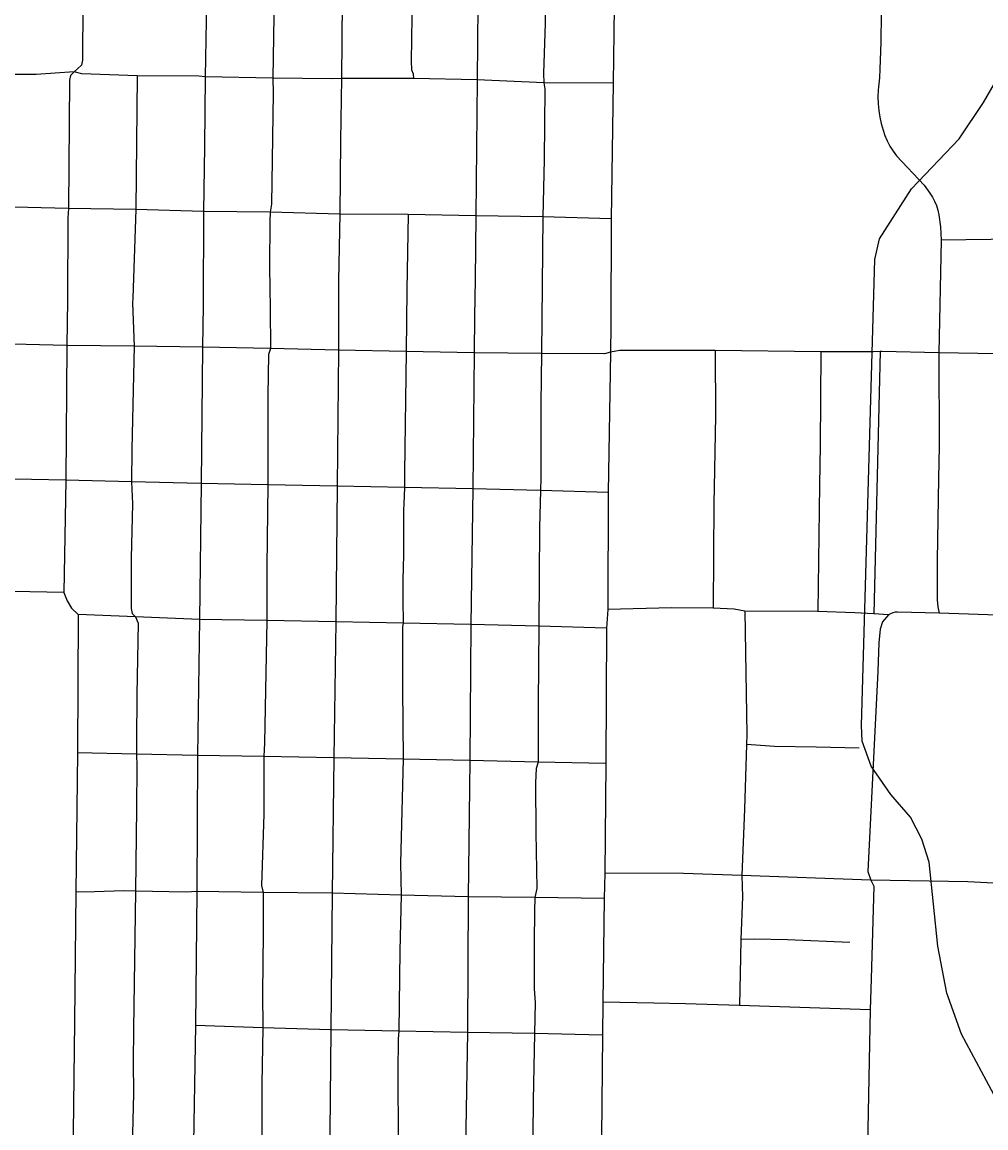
# Model space of a CAD drawing. Extents: x -19 to 366, y -4 to 359.
# Drawn here: x 151.514 to 151.971, y 190.163 to 190.688 of the extents above; entities that cross this region are included whole.
import ezdxf

# ---------------------------------------------------------------- set-up
doc = ezdxf.new("R2010")
doc.units = 0
for name, color, linetype in [('R_Striping', 7, 'Continuous'), ('R_Temp Easement', 7, 'Continuous'), ('Sheet Fence', 7, 'Continuous')]:
    doc.layers.add(name, color=color, linetype=linetype)

msp = doc.modelspace()

# ---------------------------------------------------------------- linework, layer by layer
at = {"layer": 'R_Striping'}
for points in [[(151.54363, 190.77907), (151.54315, 190.72448), (151.54291, 190.69613), (151.54271, 190.66951), (151.54222, 190.66716), (151.53874, 190.66386)], [(151.60261, 190.77969), (151.6024, 190.77463), (151.60199, 190.7259), (151.60196, 190.72374), (151.60088, 190.66149)], [(151.63492, 190.77929), (151.63306, 190.66084)], [(151.66703, 190.77879), (151.6661, 190.71809), (151.66607, 190.71588), (151.66556, 190.66075)], [(151.69996, 190.77772), (151.70014, 190.77487), (151.70006, 190.7664), (151.69938, 190.74617), (151.69917, 190.73418), (151.69909, 190.70049), (151.69866, 190.66895), (151.69879, 190.66485), (151.69962, 190.66297), (151.69971, 190.66079)], [(151.73148, 190.7777), (151.73066, 190.72196), (151.73053, 190.71352), (151.73005, 190.6601)], [(151.76301, 190.77679), (151.76319, 190.74442), (151.76243, 190.71065), (151.76223, 190.68706), (151.7615, 190.6631), (151.76168, 190.6587)], [(151.79606, 190.77703), (151.79527, 190.71885), (151.79447, 190.65856)], [(151.92161, 190.69133), (151.92149, 190.67804), (151.92107, 190.66512), (151.92093, 190.66106), (151.92044, 190.65678), (151.92025, 190.65517), (151.92014, 190.65198), (151.92023, 190.64879), (151.92052, 190.64561), (151.92101, 190.64246), (151.9217, 190.63934), (151.92257, 190.63627), (151.92343, 190.63364), (151.92453, 190.63109), (151.92581, 190.62864), (151.9273, 190.6263), (151.92898, 190.6241), (151.942, 190.61006), (151.94476, 190.60635), (151.94598, 190.60446), (151.94703, 190.60247), (151.9479, 190.60039), (151.94858, 190.59824), (151.94907, 190.59605), (151.9499, 190.59033), (151.95014, 190.58407)], [(151.53874, 190.66386), (151.52073, 190.66273), (151.50477, 190.66258)], [(151.53874, 190.66386), (151.53696, 190.66219), (151.53656, 190.65995), (151.53606, 190.59907)], [(151.56863, 190.66204), (151.54246, 190.663), (151.53874, 190.66386)], [(151.56863, 190.66204), (151.56805, 190.59851)], [(151.60088, 190.66149), (151.59786, 190.6619), (151.56863, 190.66204)], [(151.60088, 190.66149), (151.60067, 190.62839), (151.60019, 190.59757)], [(151.63306, 190.66084), (151.60088, 190.66149)], [(151.63306, 190.66084), (151.63313, 190.65381), (151.63246, 190.60114), (151.6317, 190.59737)], [(151.66556, 190.66075), (151.66111, 190.66054), (151.63306, 190.66084)], [(151.66556, 190.66075), (151.66509, 190.63136), (151.66479, 190.59636)], [(151.69971, 190.66079), (151.66556, 190.66075)], [(151.73005, 190.6601), (151.69971, 190.66079)], [(151.73005, 190.6601), (151.72942, 190.59551)], [(151.76168, 190.6587), (151.73005, 190.6601)], [(151.76168, 190.6587), (151.76203, 190.65584), (151.76182, 190.6223), (151.76112, 190.59509)], [(151.79447, 190.65856), (151.76168, 190.6587)], [(151.79447, 190.65856), (151.7935, 190.59418)], [(151.53606, 190.59907), (151.50383, 190.59976)], [(151.53606, 190.59907), (151.53579, 190.59465), (151.53561, 190.55531), (151.5353, 190.53404)], [(151.56805, 190.59851), (151.53606, 190.59907)], [(151.56805, 190.59851), (151.5666, 190.55656), (151.56637, 190.55412), (151.56722, 190.53364)], [(151.60019, 190.59757), (151.56805, 190.59851)], [(151.60019, 190.59757), (151.60003, 190.55295), (151.5997, 190.53323)], [(151.6317, 190.59737), (151.60019, 190.59757)], [(151.6317, 190.59737), (151.63164, 190.59295), (151.63148, 190.57118), (151.63169, 190.5516), (151.63186, 190.5325)], [(151.66479, 190.59636), (151.6317, 190.59737)], [(151.66479, 190.59636), (151.66424, 190.56479), (151.66421, 190.53177)], [(151.69721, 190.59626), (151.66479, 190.59636)], [(151.69721, 190.59626), (151.69656, 190.5604), (151.69625, 190.53115)], [(151.72942, 190.59551), (151.69721, 190.59626)], [(151.72942, 190.59551), (151.72905, 190.56526), (151.72867, 190.54771), (151.72857, 190.53051)], [(151.76112, 190.59509), (151.72942, 190.59551)], [(151.76112, 190.59509), (151.76055, 190.53026)], [(151.7935, 190.59418), (151.76112, 190.59509)], [(151.7935, 190.59418), (151.79346, 190.54339), (151.79324, 190.5309)], [(151.95014, 190.58407), (151.94909, 190.53047)], [(151.98534, 190.58446), (151.95014, 190.58407)], [(151.5353, 190.53404), (151.50279, 190.53476)], [(151.5353, 190.53404), (151.5348, 190.47004)], [(151.56722, 190.53364), (151.5353, 190.53404)], [(151.56722, 190.53364), (151.56682, 190.51296), (151.56617, 190.48466), (151.56602, 190.46926)], [(151.5997, 190.53323), (151.56722, 190.53364)], [(151.5997, 190.53323), (151.59901, 190.46844)], [(151.63186, 190.5325), (151.5997, 190.53323)], [(151.63186, 190.5325), (151.631, 190.52968), (151.63072, 190.51023), (151.6306, 190.46782)], [(151.66421, 190.53177), (151.63186, 190.5325)], [(151.66421, 190.53177), (151.66351, 190.46717)], [(151.69625, 190.53115), (151.66421, 190.53177)], [(151.69625, 190.53115), (151.69546, 190.47348), (151.69546, 190.46656)], [(151.72857, 190.53051), (151.69625, 190.53115)], [(151.72857, 190.53051), (151.72785, 190.46595)], [(151.76055, 190.53026), (151.72857, 190.53051)], [(151.76055, 190.53026), (151.76025, 190.50635), (151.76012, 190.47117), (151.75996, 190.46511)], [(151.79324, 190.5309), (151.79042, 190.53011), (151.76055, 190.53026)], [(151.79324, 190.5309), (151.79206, 190.46427)], [(151.84293, 190.53166), (151.79748, 190.53167), (151.79324, 190.5309)], [(151.84293, 190.53166), (151.84307, 190.50072), (151.84237, 190.46643), (151.84222, 190.45935), (151.84195, 190.40926)], [(151.89311, 190.53106), (151.84293, 190.53166)], [(151.89311, 190.53106), (151.89273, 190.48659), (151.89246, 190.46787), (151.89163, 190.40766)], [(151.92127, 190.53109), (151.91798, 190.53098), (151.89311, 190.53106)], [(151.92127, 190.53109), (151.91812, 190.40666)], [(151.94909, 190.53047), (151.92202, 190.53112), (151.92127, 190.53109)], [(151.94909, 190.53047), (151.94913, 190.48623), (151.94891, 190.47085), (151.94831, 190.43215), (151.94831, 190.41325), (151.94855, 190.40996), (151.94923, 190.40695)], [(152.01811, 190.52948), (151.99537, 190.5297), (151.94909, 190.53047)], [(151.5348, 190.47004), (151.50201, 190.47062)], [(151.5348, 190.47004), (151.53381, 190.41672)], [(151.56602, 190.46926), (151.5348, 190.47004)], [(151.56602, 190.46926), (151.56637, 190.45882), (151.56587, 190.43298), (151.56578, 190.40909), (151.5662, 190.40669), (151.56779, 190.40513)], [(151.59901, 190.46844), (151.56602, 190.46926)], [(151.59901, 190.46844), (151.59824, 190.4039)], [(151.6306, 190.46782), (151.59901, 190.46844)], [(151.6306, 190.46782), (151.63019, 190.42914), (151.63016, 190.40336)], [(151.66351, 190.46717), (151.6306, 190.46782)], [(151.66351, 190.46717), (151.66293, 190.4028)], [(151.69546, 190.46656), (151.66351, 190.46717)], [(151.69546, 190.46656), (151.69519, 190.45886), (151.69508, 190.45597), (151.69499, 190.44648), (151.69499, 190.44021), (151.69495, 190.43439), (151.69486, 190.42873), (151.69469, 190.42262), (151.69474, 190.41531), (151.6947, 190.41017), (151.6949, 190.40512), (151.69482, 190.40219)], [(151.72785, 190.46595), (151.69546, 190.46656)], [(151.72785, 190.46595), (151.72698, 190.40157)], [(151.75996, 190.46511), (151.72785, 190.46595)], [(151.75996, 190.46511), (151.75957, 190.44754), (151.75931, 190.40066)], [(151.79206, 190.46427), (151.75996, 190.46511)], [(151.79206, 190.46427), (151.79204, 190.4087)], [(151.53381, 190.41672), (151.5014, 190.41731)], [(151.53381, 190.41672), (151.53549, 190.41284), (151.53749, 190.40928), (151.54059, 190.40623)], [(151.79204, 190.4087), (151.79131, 190.39975)], [(151.84195, 190.40926), (151.82221, 190.40946), (151.79204, 190.4087)], [(151.85705, 190.40787), (151.85188, 190.40887), (151.84195, 190.40926)], [(151.85705, 190.40787), (151.85788, 190.34925), (151.85778, 190.34455)], [(151.89163, 190.40766), (151.85705, 190.40787)], [(151.91812, 190.40666), (151.90913, 190.40713), (151.89163, 190.40766)], [(151.94923, 190.40695), (151.92944, 190.40745), (151.92828, 190.40738), (151.92713, 190.40712), (151.92605, 190.40666), (151.92508, 190.40604)], [(151.54059, 190.40623), (151.54028, 190.34053)], [(151.56779, 190.40513), (151.54059, 190.40623)], [(151.56779, 190.40513), (151.5692, 190.40223), (151.56842, 190.36824), (151.56826, 190.34593), (151.56839, 190.33994)], [(151.59824, 190.4039), (151.56779, 190.40513)], [(151.59824, 190.4039), (151.59721, 190.33934)], [(151.63016, 190.40336), (151.59824, 190.4039)], [(151.63016, 190.40336), (151.62905, 190.34536), (151.62868, 190.33878)], [(151.66293, 190.4028), (151.63016, 190.40336)], [(151.66293, 190.4028), (151.66195, 190.33818)], [(151.69482, 190.40219), (151.66293, 190.4028)], [(151.69482, 190.40219), (151.69447, 190.40049), (151.69451, 190.37131), (151.69481, 190.33758)], [(151.72698, 190.40157), (151.69482, 190.40219)], [(151.92508, 190.40604), (151.92224, 190.40277), (151.92116, 190.39932), (151.92057, 190.39286), (151.92003, 190.3793), (151.91538, 190.28429), (151.91672, 190.28012)], [(151.92508, 190.40604), (151.91812, 190.40666)], [(151.98164, 190.40575), (151.94923, 190.40695)], [(151.72698, 190.40157), (151.72657, 190.337)], [(151.75931, 190.40066), (151.72698, 190.40157)], [(151.75931, 190.40066), (151.75894, 190.36384), (151.75887, 190.33623)], [(151.79131, 190.39975), (151.75931, 190.40066)], [(151.79131, 190.39975), (151.7911, 190.33546)], [(151.85778, 190.34455), (151.85688, 190.31388), (151.85562, 190.28229)], [(151.91119, 190.34283), (151.89077, 190.34323), (151.87112, 190.34362), (151.85778, 190.34455)], [(151.54028, 190.34053), (151.53954, 190.2744)], [(151.56839, 190.33994), (151.54028, 190.34053)], [(151.56839, 190.33994), (151.56851, 190.33422), (151.5684, 190.31426), (151.5678, 190.27492)], [(151.59721, 190.33934), (151.56839, 190.33994)], [(151.59721, 190.33934), (151.59701, 190.27475)], [(151.62868, 190.33878), (151.59721, 190.33934)], [(151.62868, 190.33878), (151.62878, 190.31146), (151.62769, 190.27754), (151.6284, 190.27433)], [(151.66195, 190.33818), (151.62868, 190.33878)], [(151.66195, 190.33818), (151.66122, 190.2739)], [(151.69481, 190.33758), (151.66195, 190.33818)], [(151.69481, 190.33758), (151.69361, 190.28828), (151.69385, 190.27309)], [(151.72657, 190.337), (151.69481, 190.33758)], [(151.72657, 190.337), (151.72575, 190.2723)], [(151.75887, 190.33623), (151.72657, 190.337)], [(151.75887, 190.33623), (151.75801, 190.33321), (151.75765, 190.3263), (151.75778, 190.30284), (151.75823, 190.27617), (151.75731, 190.27188)], [(151.7911, 190.33546), (151.75887, 190.33623)], [(151.7911, 190.33546), (151.79062, 190.28352)], [(151.79062, 190.28352), (151.79029, 190.27144)], [(151.85562, 190.28229), (151.82793, 190.28324), (151.79062, 190.28352)], [(151.85562, 190.28229), (151.85587, 190.27219), (151.85515, 190.2519)], [(151.91672, 190.28012), (151.85562, 190.28229)], [(151.91672, 190.28012), (151.91813, 190.27723), (151.91686, 190.2333), (151.91645, 190.21854)], [(151.97794, 190.2786), (151.96278, 190.27943), (151.91672, 190.28012)], [(151.53954, 190.2744), (151.53884, 190.21295), (151.53811, 190.14724)], [(151.5678, 190.27492), (151.56235, 190.27507), (151.54837, 190.27453), (151.53954, 190.2744)], [(151.5678, 190.27492), (151.56697, 190.20935), (151.56677, 190.1939), (151.56691, 190.1789), (151.56639, 190.15971), (151.56629, 190.14661)], [(151.59701, 190.27475), (151.59185, 190.27445), (151.5678, 190.27492)], [(151.59701, 190.27475), (151.59638, 190.21107)], [(151.6284, 190.27433), (151.59701, 190.27475)], [(151.6284, 190.27433), (151.62844, 190.25494), (151.62809, 190.22628), (151.62829, 190.21006)], [(151.66122, 190.2739), (151.6284, 190.27433)], [(151.66122, 190.2739), (151.66057, 190.20905)], [(151.69385, 190.27309), (151.66122, 190.2739)], [(151.69385, 190.27309), (151.69329, 190.24667), (151.69273, 190.20842)], [(151.72575, 190.2723), (151.69385, 190.27309)], [(151.72575, 190.2723), (151.72539, 190.20779)], [(151.75731, 190.27188), (151.72575, 190.2723)], [(151.75731, 190.27188), (151.75724, 190.26546), (151.757, 190.2507), (151.75709, 190.22853), (151.7575, 190.22209), (151.75718, 190.20731)], [(151.79029, 190.27144), (151.75731, 190.27188)], [(151.79029, 190.27144), (151.78966, 190.22219)], [(151.85515, 190.2519), (151.85486, 190.24356), (151.8545, 190.22061)], [(151.90687, 190.25056), (151.87716, 190.25184), (151.86154, 190.2521), (151.85515, 190.2519)], [(151.78966, 190.22219), (151.78949, 190.20648)], [(151.8545, 190.22061), (151.82888, 190.22146), (151.81378, 190.22174), (151.78966, 190.22219)], [(151.91645, 190.21854), (151.8545, 190.22061)], [(151.91645, 190.21854), (151.91526, 190.15385)], [(151.59638, 190.21107), (151.59515, 190.14597)], [(151.62829, 190.21006), (151.59638, 190.21107)], [(151.62829, 190.21006), (151.62781, 190.18322), (151.6278, 190.15914), (151.62757, 190.14515)], [(151.66057, 190.20905), (151.62829, 190.21006)], [(151.66057, 190.20905), (151.65993, 190.14433)], [(151.69273, 190.20842), (151.66057, 190.20905)], [(151.69273, 190.20842), (151.69244, 190.20478), (151.69237, 190.18896), (151.69256, 190.15698), (151.69215, 190.14405)], [(151.72539, 190.20779), (151.69273, 190.20842)], [(151.72539, 190.20779), (151.72429, 190.14377)], [(151.75718, 190.20731), (151.72539, 190.20779)], [(151.75718, 190.20731), (151.75657, 190.17555), (151.7562, 190.1428)], [(151.78949, 190.20648), (151.75718, 190.20731)], [(151.78949, 190.20648), (151.78877, 190.14181)]]:
    msp.add_lwpolyline(points, dxfattribs=at)
at = {"layer": 'R_Temp Easement'}
for points in [[(151.93554, 190.31002), (151.92625, 190.32084), (151.9169, 190.33433), (151.91271, 190.34621), (151.91238, 190.35361), (151.91873, 190.57483), (151.92083, 190.58456), (151.93612, 190.60842), (151.95861, 190.63206), (151.97023, 190.64939), (151.98658, 190.67746)], [(151.98118, 190.16717), (151.9598, 190.207), (151.95281, 190.22642), (151.94861, 190.24875), (151.94446, 190.28874), (151.94104, 190.29968), (151.93554, 190.31002)]]:
    msp.add_lwpolyline(points, dxfattribs=at)
at = {"layer": 'Sheet Fence'}
for points in [[(154.11585, 1.87092), (153.9063, 10.48743), (153.69602, 19.10409), (153.48501, 27.72087), (153.27327, 36.3378), (153.0608, 44.95486), (152.84759, 53.57206), (152.63366, 62.1894), (152.419, 70.80688), (152.20362, 79.42449), (151.98751, 88.04225), (151.77068, 96.66014), (151.55312, 105.27817), (151.33484, 113.89634), (151.11584, 122.51465), (150.89612, 131.13311), (150.67568, 139.7517), (150.45452, 148.37043), (150.23264, 156.98931), (150.01005, 165.60832), (149.78674, 174.22748), (149.56272, 182.84677), (149.33799, 191.46621), (149.11254, 200.0858), (148.88638, 208.70552), (148.65952, 217.32539), (148.43194, 225.9454), (148.20366, 234.56555), (147.97466, 243.18584), (147.74497, 251.80628), (147.51457, 260.42687), (147.28346, 269.04759), (147.05165, 277.66846), (146.81914, 286.28948), (146.58593, 294.91064), (146.35202, 303.53194), (146.11742, 312.15339), (145.88211, 320.77499), (145.64611, 329.39673), (145.40941, 338.01861), (145.17202, 346.64065)], [(0, 189.51617), (7.11214, 189.52059), (14.22427, 189.53386), (21.33637, 189.55597), (28.44845, 189.58693), (35.56048, 189.62672), (42.67245, 189.67537), (49.78436, 189.73285), (56.89619, 189.79918), (64.00793, 189.87436), (71.11958, 189.95838), (78.23111, 190.05124), (85.34253, 190.15294), (92.45381, 190.26349), (99.56495, 190.38288), (106.67593, 190.51112), (113.78675, 190.6482), (120.89739, 190.79412), (128.00785, 190.94888), (135.11811, 191.11248), (142.22816, 191.28493), (149.33799, 191.46621), (156.44759, 191.65634), (163.55694, 191.85531), (170.66605, 192.06312), (177.77489, 192.27977), (184.88345, 192.50526), (191.99173, 192.73959), (199.09971, 192.98276), (206.20739, 193.23477), (213.31474, 193.49561), (220.42177, 193.7653), (227.52845, 194.04382), (234.63479, 194.33118), (241.74076, 194.62738), (248.84635, 194.93241), (255.95157, 195.24628), (263.05638, 195.56898), (270.16079, 195.90052), (277.26478, 196.24089), (284.36834, 196.5901), (291.47147, 196.94814), (298.57414, 197.31501), (305.67635, 197.69072), (312.77809, 198.07525), (319.87934, 198.46862), (326.9801, 198.87082), (334.08035, 199.28185), (341.18009, 199.7017)], [(0, 180.89994), (7.12284, 180.90436), (14.24566, 180.9176), (21.36847, 180.93968), (28.49124, 180.97058), (35.61397, 181.01031), (42.73664, 181.05888), (49.85925, 181.11627), (56.98178, 181.18249), (64.10422, 181.25754), (71.22656, 181.34142), (78.3488, 181.43413), (85.47091, 181.53567), (92.5929, 181.64603), (99.71474, 181.76523), (106.83643, 181.89325), (113.95795, 182.0301), (121.0793, 182.17578), (128.20046, 182.33029), (135.32143, 182.49362), (142.44218, 182.66579), (149.56272, 182.84677), (156.68303, 183.03659), (163.8031, 183.23523), (170.92291, 183.4427), (178.04247, 183.65899), (185.16175, 183.88411), (192.28074, 184.11805), (199.39944, 184.36082), (206.51784, 184.61242), (213.63591, 184.87283), (220.75366, 185.14207), (227.87107, 185.42014), (234.98813, 185.70702), (242.10483, 186.00273), (249.22115, 186.30726), (256.33709, 186.62061), (263.45264, 186.94279), (270.56779, 187.27378), (277.68251, 187.61359), (284.79682, 187.96222), (291.91068, 188.31967), (299.02409, 188.68594), (306.13705, 189.06103), (313.24954, 189.44494), (320.36154, 189.83766), (327.47305, 190.23919), (334.58406, 190.64954), (341.69455, 191.06871)]]:
    msp.add_spline(points, degree=3, dxfattribs=at)

doc.saveas('drawing.dxf')
